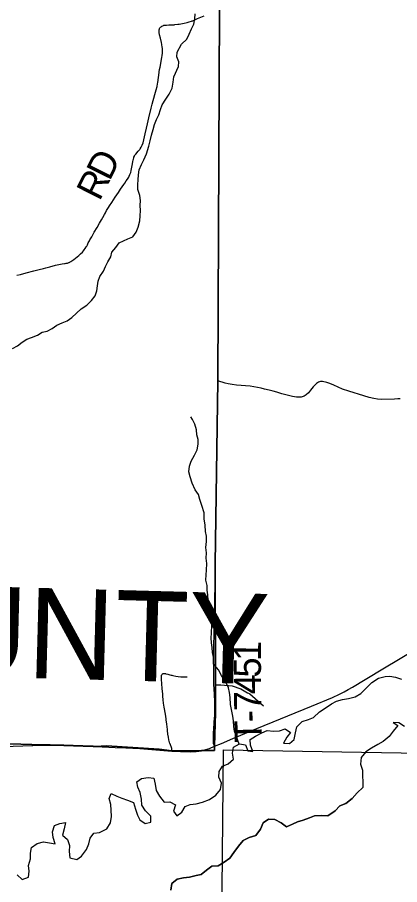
# Model space of a CAD drawing. Extents: x 0 to 191, y 0 to 55.
# Drawn here: x 145.321 to 145.722, y 23.68 to 24.589 of the extents above; entities that cross this region are included whole.
import ezdxf

# ---------------------------------------------------------------- set-up
doc = ezdxf.new("R2010")
doc.units = 0
for name, color, linetype in [('GM_X_Corporation', 7, 'Continuous'), ('GM_X_County_Text', 7, 'Continuous'), ('GM_X_Major_Lake', 7, 'Continuous'), ('GM_X_Minor_River', 7, 'Continuous'), ('GM_X_State_Route', 7, 'Continuous'), ('GM_X_Township_Road', 7, 'Continuous'), ('GM_X_Township_Road_Text', 7, 'Continuous')]:
    doc.layers.add(name, color=color, linetype=linetype)

msp = doc.modelspace()

# ---------------------------------------------------------------- linework, layer by layer
at = {"layer": 'GM_X_Corporation'}
for points in [[(144.35683, 23.85102), (144.94266, 23.83902), (145.34787, 23.82657), (145.35227, 23.82667), (145.35567, 23.82663), (145.36987, 23.82635), (145.38993, 23.82565), (145.40061, 23.82522), (145.40344, 23.82511), (145.41449, 23.82557), (145.46987, 23.82216), (145.4831, 23.82043), (145.51407, 23.82083), (145.52797, 23.82081), (145.52787, 23.82564), (145.5288, 23.86016), (145.52877, 23.88991), (145.52868, 24.01633), (145.53119, 24.20846), (145.53298, 24.59877), (145.53575, 24.8325), (145.80185, 24.83212)], [(145.80185, 24.83212), (145.53575, 24.8325), (145.53298, 24.59877), (145.53119, 24.20846), (145.52868, 24.01633), (145.52877, 23.88991), (145.5288, 23.86016), (145.52787, 23.82564), (145.52797, 23.82081), (145.51407, 23.82083), (145.4831, 23.82043), (145.46987, 23.82216), (145.41449, 23.82557), (145.40344, 23.82511), (145.40061, 23.82522), (145.38993, 23.82565), (145.36987, 23.82635), (145.35567, 23.82663), (145.35227, 23.82667), (145.34787, 23.82657), (144.94266, 23.83902), (144.35683, 23.85102)], [(144.35683, 23.85102), (144.94266, 23.83902), (145.34787, 23.82657), (145.35227, 23.82667), (145.35567, 23.82663), (145.36987, 23.82635), (145.38993, 23.82565), (145.40061, 23.82522), (145.40344, 23.82511), (145.41449, 23.82557), (145.46987, 23.82216), (145.4831, 23.82043), (145.51407, 23.82083), (145.52797, 23.82081), (145.52787, 23.82564), (145.5288, 23.86016), (145.52877, 23.88991), (145.52868, 24.01633), (145.53119, 24.20846), (145.53298, 24.59877), (145.53575, 24.8325), (145.80185, 24.83212)], [(144.35683, 23.85102), (144.94266, 23.83902), (145.34787, 23.82657), (145.35227, 23.82667), (145.35567, 23.82663), (145.36987, 23.82635), (145.38993, 23.82565), (145.40061, 23.82522), (145.40344, 23.82511), (145.41449, 23.82557), (145.46987, 23.82216), (145.4831, 23.82043), (145.51407, 23.82083), (145.52797, 23.82081), (145.52787, 23.82564), (145.5288, 23.86016), (145.52877, 23.88991), (145.52868, 24.01633), (145.53119, 24.20846), (145.53298, 24.59877), (145.53575, 24.8325), (145.80185, 24.83212)]]:
    msp.add_lwpolyline(points, dxfattribs=at)
msp.add_lwpolyline([(145.53727, 23.82138), (146.0338, 23.81325), (146.03304, 23.3384), (145.53282, 23.34555)], close=True, dxfattribs=at)
at = {"layer": 'GM_X_Major_Lake'}
for points in [[(145.53222, 23.79265), (145.53275, 23.79872), (145.53631, 23.80443), (145.54216, 23.80675), (145.54762, 23.81152), (145.54683, 23.81797), (145.54792, 23.82442), (145.55415, 23.82769), (145.56021, 23.82678), (145.56271, 23.82054), (145.56801, 23.81962), (145.5657, 23.82624), (145.5651, 23.83231), (145.57094, 23.83576), (145.57755, 23.83922), (145.58321, 23.84172), (145.58965, 23.841), (145.59608, 23.84123), (145.60193, 23.84336), (145.60763, 23.83979), (145.6035, 23.83483), (145.60013, 23.82855), (145.60638, 23.82821), (145.61146, 23.83242), (145.61275, 23.83925), (145.61422, 23.84552), (145.61987, 23.85125), (145.62648, 23.85319), (145.63176, 23.85531), (145.63778, 23.86123), (145.64382, 23.86506), (145.6506, 23.86985), (145.6557, 23.87234), (145.66193, 23.87409), (145.66817, 23.87546), (145.67516, 23.87702), (145.68138, 23.88066), (145.68797, 23.88716), (145.69286, 23.89193), (145.69964, 23.89653), (145.70664, 23.89847), (145.71155, 23.89869), (145.71762, 23.89759), (145.72406, 23.89573)], [(145.7272, 23.84605), (145.72112, 23.84962), (145.71507, 23.84996), (145.72019, 23.84714), (145.71531, 23.84104), (145.71099, 23.83551), (145.70477, 23.83035), (145.69893, 23.8269), (145.69233, 23.82306), (145.68648, 23.81923), (145.6816, 23.81332), (145.68088, 23.80649), (145.683, 23.80024), (145.68285, 23.7936), (145.68345, 23.78848), (145.68349, 23.78203), (145.67747, 23.77631)], [(145.32105, 23.6904), (145.326, 23.6855), (145.3328, 23.68782), (145.33352, 23.69408), (145.33292, 23.70034), (145.33496, 23.70718), (145.33492, 23.71325), (145.33583, 23.71913), (145.34206, 23.72335), (145.34848, 23.72509), (145.35473, 23.72399), (145.3606, 23.72308), (145.35867, 23.72952), (145.35807, 23.73559), (145.35992, 23.74205), (145.36559, 23.74417), (145.37145, 23.74515), (145.37016, 23.73851), (145.3685, 23.73205), (145.37364, 23.72753), (145.37594, 23.72128), (145.3756, 23.71483), (145.37621, 23.70839), (145.38341, 23.70654), (145.38831, 23.70998), (145.39357, 23.71684), (145.39618, 23.72293), (145.39747, 23.72901), (145.40142, 23.73396), (145.40728, 23.73495), (145.41483, 23.7386), (145.41876, 23.74508), (145.41967, 23.75153), (145.41944, 23.75817), (145.41922, 23.76405), (145.41748, 23.7703), (145.41933, 23.77581), (145.4256, 23.773), (145.43053, 23.77076), (145.4366, 23.76852), (145.44286, 23.76609), (145.44498, 23.75928), (145.4471, 23.75284), (145.4494, 23.74793), (145.4551, 23.74436), (145.46115, 23.74572), (145.46111, 23.75179), (145.45559, 23.75764), (145.45177, 23.76349), (145.45116, 23.76975), (145.4498, 23.77657), (145.44749, 23.78225), (145.44633, 23.78793), (145.45141, 23.79157), (145.45822, 23.79237), (145.46428, 23.79184), (145.46545, 23.78558), (145.46682, 23.77895), (145.47026, 23.77272), (145.47522, 23.76668), (145.48108, 23.7669), (145.48678, 23.76372), (145.48493, 23.75726), (145.48836, 23.75215), (145.49364, 23.75617), (145.4972, 23.76207), (145.5023, 23.764), (145.50873, 23.7648), (145.51534, 23.76655), (145.5227, 23.76926), (145.52911, 23.77385), (145.53399, 23.77995), (145.53509, 23.7864), (145.53222, 23.79265)], [(145.67747, 23.77631), (145.6722, 23.77058), (145.66561, 23.76523), (145.65938, 23.76291), (145.6543, 23.75738), (145.64657, 23.75221), (145.64014, 23.75274), (145.63276, 23.75212), (145.62728, 23.75019), (145.62067, 23.74787), (145.61501, 23.74613), (145.60953, 23.74363), (145.60331, 23.74056), (145.5976, 23.74507), (145.59115, 23.74844), (145.58452, 23.74878), (145.57868, 23.74476), (145.57588, 23.7383), (145.571, 23.73181), (145.56401, 23.72949), (145.55778, 23.72642), (145.55289, 23.72051), (145.5482, 23.71384), (145.54389, 23.70774), (145.53804, 23.70372), (145.53163, 23.6997), (145.5252, 23.69947), (145.51936, 23.69545), (145.51371, 23.69086), (145.5086, 23.68988), (145.50161, 23.68794), (145.49537, 23.68714), (145.48857, 23.68577), (145.48292, 23.68118), (145.4822, 23.67435)], [(145.4822, 23.67435), (145.48292, 23.68118), (145.48857, 23.68577), (145.49537, 23.68714), (145.50161, 23.68794), (145.5086, 23.68988), (145.51371, 23.69086), (145.51936, 23.69545), (145.5252, 23.69947), (145.53163, 23.6997), (145.53804, 23.70372), (145.54389, 23.70774), (145.5482, 23.71384), (145.55289, 23.72051), (145.55778, 23.72642), (145.56401, 23.72949), (145.571, 23.73181), (145.57588, 23.7383), (145.57868, 23.74476), (145.58452, 23.74878), (145.59115, 23.74844), (145.5976, 23.74507), (145.60331, 23.74056), (145.60953, 23.74363), (145.61501, 23.74613), (145.62067, 23.74787), (145.62728, 23.75019), (145.63276, 23.75212), (145.64014, 23.75274), (145.64657, 23.75221), (145.6543, 23.75738), (145.65938, 23.76291), (145.66561, 23.76523), (145.6722, 23.77058), (145.67747, 23.77631)]]:
    msp.add_lwpolyline(points, dxfattribs=at)
at = {"layer": 'GM_X_Minor_River'}
for points in [[(145.31607, 24.24228), (145.32115, 24.24519), (145.32602, 24.24904), (145.3311, 24.25214), (145.336, 24.25371), (145.3424, 24.25626), (145.34729, 24.25954), (145.35238, 24.26055), (145.35746, 24.26308), (145.36253, 24.26656), (145.36818, 24.26928), (145.37345, 24.27124), (145.37833, 24.27491), (145.38321, 24.27914), (145.38807, 24.28375), (145.39389, 24.28781), (145.39876, 24.29242), (145.40268, 24.29759), (145.40433, 24.30254), (145.40503, 24.30786), (145.40573, 24.31299), (145.40776, 24.31776), (145.41148, 24.32331), (145.4137, 24.32827), (145.41592, 24.33304), (145.41926, 24.33839), (145.42035, 24.34315), (145.42445, 24.34832), (145.42799, 24.3531), (145.43684, 24.35739), (145.44211, 24.35935), (145.44584, 24.36433), (145.44768, 24.36947), (145.44969, 24.37613), (145.45001, 24.38126), (145.45033, 24.38677), (145.44989, 24.39207), (145.45021, 24.39739), (145.4494, 24.40269), (145.44744, 24.40912), (145.44739, 24.41405), (145.4479, 24.41899), (145.44803, 24.42449), (145.44892, 24.42943), (145.45132, 24.43515), (145.45372, 24.44012), (145.45649, 24.44641), (145.45905, 24.45441), (145.46051, 24.45993), (145.46177, 24.46582), (145.46341, 24.47192), (145.46486, 24.47724), (145.46708, 24.48239), (145.46929, 24.48735), (145.47112, 24.49288), (145.47296, 24.49764), (145.47687, 24.50357), (145.48041, 24.50893), (145.48337, 24.51503), (145.48462, 24.5215), (145.48513, 24.52719), (145.48993, 24.53788), (145.49045, 24.54281), (145.4885, 24.5481), (145.48883, 24.55285), (145.49309, 24.56125), (145.4987, 24.56663), (145.50129, 24.57197), (145.50369, 24.57731), (145.50629, 24.58246), (145.50717, 24.58798), (145.50769, 24.5931)], [(145.52674, 23.91179), (145.52687, 23.91867), (145.52588, 23.92358), (145.52525, 23.9287), (145.52482, 23.93381), (145.52439, 23.93873), (145.52453, 23.94367), (145.52519, 23.95202), (145.52439, 23.95694), (145.52471, 23.96206), (145.52371, 23.96698), (145.52214, 23.97246), (145.52113, 23.97851), (145.52088, 23.98382), (145.52008, 23.98874), (145.52002, 23.99367), (145.51864, 23.99934), (145.51896, 24.00484), (145.51928, 24.00978), (145.51977, 24.01699), (145.51915, 24.02229), (145.51946, 24.02817), (145.51884, 24.03347), (145.51934, 24.03974), (145.51928, 24.04562), (145.51828, 24.05054), (145.51802, 24.05698), (145.517, 24.0638), (145.51694, 24.06986), (145.5144, 24.07761), (145.51262, 24.08403), (145.51106, 24.08913), (145.5076, 24.09402), (145.50449, 24.10119), (145.50234, 24.10761), (145.50096, 24.1131), (145.50147, 24.11879), (145.5033, 24.12413), (145.50683, 24.13024), (145.50961, 24.13596), (145.51087, 24.14186), (145.51062, 24.14679), (145.50943, 24.15189), (145.50881, 24.15701), (145.50724, 24.16287), (145.50472, 24.16777), (145.50299, 24.17078)], [(145.55384, 23.82753), (145.54869, 23.8411), (145.5481, 23.84603), (145.54788, 23.85172), (145.54709, 23.85665), (145.54612, 23.86214), (145.54456, 23.86915), (145.54415, 23.87636), (145.54355, 23.88167), (145.54238, 23.88659), (145.53932, 23.89321), (145.53531, 23.89926), (145.53187, 23.90531), (145.52674, 23.91179)]]:
    msp.add_lwpolyline(points, dxfattribs=at)
at = {"layer": 'GM_X_State_Route'}
for points in [[(145.52798, 23.82538), (145.53516, 23.82818), (145.54691, 23.83318), (145.57217, 23.84382), (145.62963, 23.86737), (145.65146, 23.87646), (145.65873, 23.87983), (145.66371, 23.8824), (145.66805, 23.88464), (145.6725, 23.88713), (145.68593, 23.89509), (145.70613, 23.90739), (145.72083, 23.91609), (145.73885, 23.92695)], [(145.25702, 23.82657), (145.27928, 23.82587), (145.30381, 23.82512), (145.31668, 23.82539), (145.34747, 23.82628)], [(145.34747, 23.82628), (145.34797, 23.8263), (145.35237, 23.82641), (145.35577, 23.82636), (145.36997, 23.82608), (145.39004, 23.82539), (145.40071, 23.82496), (145.40307, 23.82486)], [(145.51417, 23.82056), (145.51646, 23.82113), (145.52102, 23.8225), (145.52244, 23.82299), (145.52798, 23.82538)], [(145.40307, 23.82486), (145.40354, 23.82484), (145.42356, 23.824), (145.43476, 23.82344), (145.44968, 23.82274), (145.4832, 23.82016), (145.49227, 23.81975), (145.50318, 23.81939), (145.50851, 23.81971), (145.51417, 23.82056)]]:
    msp.add_lwpolyline(points, dxfattribs=at)
at = {"layer": 'GM_X_Township_Road'}
for points in [[(145.32046, 24.31899), (145.32429, 24.31996), (145.33026, 24.32152), (145.3383, 24.32362), (145.34404, 24.32513), (145.34851, 24.32627), (145.35096, 24.32693), (145.35517, 24.328), (145.36098, 24.32958), (145.3645, 24.33039), (145.36798, 24.33092), (145.37049, 24.33124), (145.37141, 24.33139), (145.37241, 24.3316), (145.37362, 24.33185), (145.37501, 24.33225), (145.37558, 24.33249), (145.37616, 24.33279), (145.37662, 24.33304), (145.3773, 24.33344), (145.37841, 24.33415), (145.38019, 24.33546), (145.38548, 24.33984), (145.38747, 24.34165), (145.38933, 24.34339), (145.39046, 24.34465), (145.39127, 24.34566), (145.39228, 24.34711), (145.39326, 24.3487), (145.39381, 24.34968), (145.39454, 24.35106), (145.3955, 24.35288), (145.39613, 24.35405), (145.39663, 24.35505), (145.3972, 24.35612), (145.39772, 24.35708), (145.39904, 24.35934), (145.40178, 24.36418), (145.40465, 24.36903), (145.40736, 24.37378), (145.40927, 24.37712), (145.41067, 24.37953), (145.41245, 24.38274), (145.41348, 24.38458), (145.41475, 24.38691), (145.41654, 24.38997), (145.41766, 24.39172), (145.42004, 24.39545), (145.4238, 24.40092), (145.42708, 24.40596), (145.42935, 24.40938), (145.43267, 24.41419), (145.43374, 24.41576), (145.43532, 24.41794), (145.43666, 24.41994), (145.43797, 24.42206), (145.43838, 24.42282), (145.43923, 24.42473), (145.43994, 24.42678), (145.44048, 24.42888), (145.44144, 24.43407), (145.44216, 24.43801), (145.44255, 24.43997), (145.44277, 24.44092), (145.44309, 24.44211), (145.44337, 24.44291), (145.44378, 24.44393), (145.44406, 24.44444), (145.44434, 24.44488), (145.44522, 24.44599), (145.44791, 24.44921), (145.4494, 24.45088), (145.44985, 24.45147), (145.45109, 24.45336), (145.45215, 24.45555), (145.45296, 24.45787), (145.4539, 24.46118), (145.45523, 24.46717), (145.45651, 24.47318), (145.45756, 24.47773), (145.45904, 24.48403), (145.46154, 24.49428), (145.46252, 24.4983), (145.46536, 24.50843), (145.46674, 24.51331), (145.46766, 24.51692), (145.46821, 24.51965), (145.46842, 24.52115), (145.46899, 24.52634), (145.46934, 24.52879), (145.46984, 24.53186), (145.46993, 24.53247), (145.4703, 24.53461), (145.47081, 24.53735), (145.47228, 24.54517), (145.47271, 24.54776), (145.47297, 24.54925), (145.47311, 24.55034), (145.47321, 24.55106), (145.47327, 24.55166), (145.47336, 24.55313), (145.47336, 24.55411), (145.47335, 24.55492), (145.47331, 24.55579), (145.47319, 24.55728), (145.47313, 24.55794), (145.47307, 24.55835), (145.47262, 24.56082), (145.47212, 24.56322), (145.47105, 24.5677), (145.47032, 24.57098), (145.4702, 24.57164), (145.46997, 24.57309), (145.46988, 24.57386), (145.46979, 24.5754), (145.46985, 24.57625), (145.46992, 24.57674), (145.47002, 24.57715), (145.47022, 24.57768), (145.47058, 24.57835), (145.47091, 24.57883), (145.47119, 24.57917), (145.47174, 24.57967), (145.47221, 24.58), (145.47274, 24.58033), (145.47353, 24.58072), (145.47433, 24.58101), (145.47465, 24.58109), (145.4751, 24.58117), (145.47562, 24.58123), (145.47748, 24.58139), (145.48008, 24.58152), (145.48297, 24.58166), (145.48551, 24.58176), (145.4864, 24.58183), (145.48921, 24.5822), (145.49077, 24.58242), (145.49266, 24.58272), (145.49607, 24.58337), (145.49913, 24.58408), (145.5013, 24.58466), (145.50354, 24.58541), (145.50432, 24.58569), (145.50499, 24.58595), (145.50709, 24.58686), (145.51008, 24.58824), (145.51695, 24.59119)], [(145.72266, 24.18957), (145.71999, 24.18939), (145.71671, 24.18909), (145.70306, 24.18883), (145.69855, 24.18918), (145.69505, 24.1897), (145.69002, 24.19084), (145.68425, 24.19268), (145.66854, 24.19753), (145.66211, 24.19972), (145.65752, 24.2016), (145.65301, 24.2037), (145.6486, 24.20549), (145.64545, 24.20659), (145.64116, 24.20777), (145.63906, 24.20764), (145.63696, 24.20702), (145.63464, 24.20562), (145.63114, 24.20204), (145.62839, 24.19854), (145.62629, 24.19591), (145.62397, 24.19381), (145.62174, 24.19219), (145.61872, 24.19132), (145.61623, 24.19106), (145.61382, 24.1911), (145.60975, 24.19184), (145.60385, 24.19333), (145.59846, 24.19482), (145.5933, 24.19648), (145.58923, 24.19766), (145.58521, 24.19854), (145.58031, 24.19976), (145.57664, 24.20072), (145.57305, 24.20147), (145.56513, 24.20269), (145.55087, 24.20392), (145.54641, 24.20444), (145.5423, 24.20523), (145.5391, 24.20597), (145.53129, 24.20819)], [(145.52798, 23.82538), (145.52712, 23.82734), (145.52695, 23.82779), (145.52686, 23.8282), (145.52681, 23.82861), (145.52678, 23.82946), (145.52676, 23.83036), (145.52678, 23.83283), (145.52677, 23.83525), (145.52679, 23.83742), (145.52685, 23.83927), (145.52702, 23.84361), (145.52745, 23.84979), (145.52783, 23.85505), (145.528, 23.85691), (145.52824, 23.86094), (145.52829, 23.86559), (145.52829, 23.86962), (145.52827, 23.87231), (145.5282, 23.87421), (145.52798, 23.87728), (145.52778, 23.87996), (145.52749, 23.8849), (145.52723, 23.89048), (145.52717, 23.89247), (145.52717, 23.89707), (145.52717, 23.90149), (145.52708, 23.90704), (145.52714, 23.9105), (145.52717, 23.91443), (145.52718, 23.91645), (145.52718, 23.9198), (145.52715, 23.92412), (145.52716, 23.92816), (145.52728, 23.93399), (145.5274, 23.93951), (145.52757, 23.94792), (145.52781, 23.95881), (145.52812, 23.97401), (145.5283, 23.98305), (145.52841, 23.99053), (145.52841, 23.99458), (145.5285, 24.00073), (145.52856, 24.00567), (145.52856, 24.00886), (145.52853, 24.01383), (145.52842, 24.01625)], [(145.4832, 23.82016), (145.48323, 23.821), (145.48323, 23.82135), (145.48319, 23.82181), (145.48309, 23.82243), (145.48294, 23.82288), (145.48117, 23.82769), (145.48099, 23.82821), (145.48064, 23.82935), (145.48044, 23.83008), (145.48033, 23.83055), (145.48006, 23.83186), (145.47956, 23.83471), (145.47902, 23.838), (145.47851, 23.84185), (145.47843, 23.84263), (145.47793, 23.84821), (145.47727, 23.85308), (145.47715, 23.85387), (145.47632, 23.85869), (145.47501, 23.86605), (145.47443, 23.8705), (145.47404, 23.87373), (145.47367, 23.87766), (145.47349, 23.88), (145.47301, 23.88583), (145.47275, 23.89049), (145.47241, 23.89572), (145.4723, 23.89759), (145.47233, 23.89944), (145.47242, 23.8999), (145.47255, 23.90027), (145.47285, 23.90071), (145.47321, 23.90105), (145.47356, 23.90127), (145.47395, 23.90142), (145.47452, 23.90152), (145.47509, 23.90152), (145.4755, 23.90149), (145.47634, 23.90137), (145.47684, 23.90125), (145.47891, 23.90066), (145.48094, 23.90008), (145.48246, 23.89972), (145.48304, 23.8996), (145.48407, 23.89938), (145.48741, 23.89878), (145.4899, 23.89842), (145.49265, 23.89812), (145.49399, 23.89804), (145.49436, 23.89803), (145.49716, 23.89807), (145.49905, 23.89805)], [(145.52888, 23.88965), (145.5344, 23.88965), (145.54629, 23.88856), (145.55557, 23.88547), (145.56252, 23.8814), (145.56345, 23.88086)], [(145.56345, 23.88086), (145.56484, 23.88005), (145.57913, 23.86769)]]:
    msp.add_lwpolyline(points, dxfattribs=at)

# ---------------------------------------------------------------- texts
at = {"layer": 'GM_X_County_Text'}
msp.add_text('GUERNSEY COUNTY', height=0.094697, rotation=358.4647, dxfattribs=at).set_placement((144.30373, 23.9244))
at = {"layer": 'GM_X_Township_Road_Text'}
for s, rotation, p in [('D', 63.64421, (145.41782, 24.41698)), ('R', 63.31712, (145.40727, 24.39598)), ('1', 89.45877, (145.57654, 23.91465)), ('5', 89.95316, (145.57653, 23.89722)), ('4', 90.47878, (145.57667, 23.87979)), ('7', 90.84307, (145.57693, 23.86234)), ('-', 91.03043, (145.57714, 23.8507)), ('T', 91.10147, (145.57755, 23.82946))]:
    msp.add_text(s, height=0.02841, rotation=rotation, dxfattribs=at).set_placement(p)

doc.saveas('drawing.dxf')
